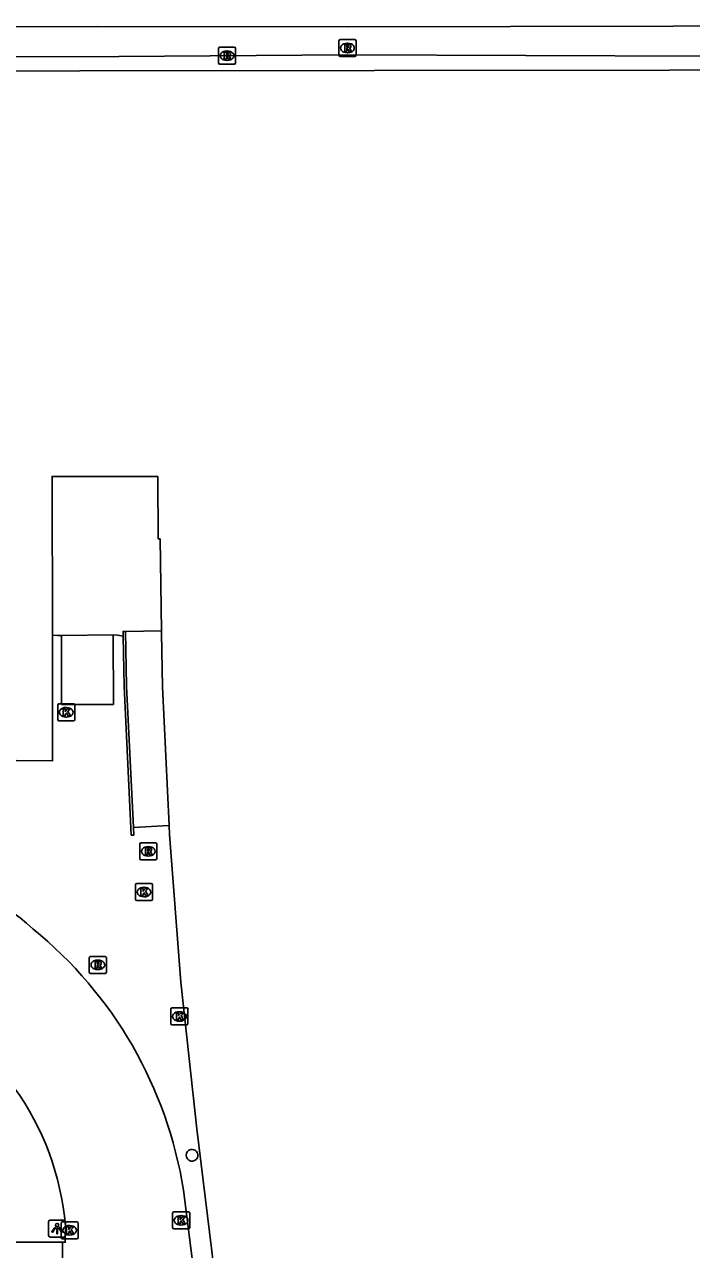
# Model space of a CAD drawing. Extents: x 161477 to 163040, y 383680 to 384868.
# Drawn here: x 162092.7 to 162131.9, y 384116 to 384187.9 of the extents above; entities that cross this region are included whole.
import ezdxf

# ---------------------------------------------------------------- set-up
doc = ezdxf.new("R2010")
doc.units = 0
for name, color, linetype in [('IMGEO_Groenvoorziening', 7, 'Continuous'), ('IMGEO_Kolk', 7, 'Continuous'), ('IMGEO_Lichtpunt', 7, 'Continuous'), ('IMGEO_Muur', 7, 'Continuous'), ('IMGEO_Pand', 7, 'Continuous'), ('IMGEO_Rijbaan_lokaal_open', 7, 'Continuous'), ('IMGEO_Rioolput', 7, 'Continuous'), ('IMGEO_Voetpad_gesloten', 7, 'Continuous'), ('IMGEO_Voetpad_open', 7, 'Continuous')]:
    doc.layers.add(name, color=color, linetype=linetype)

msp = doc.modelspace()

# ---------------------------------------------------------------- linework, layer by layer
at = {"layer": 'IMGEO_Groenvoorziening'}
msp.add_lwpolyline([(162147.865, 384185.24), (162147.854, 384185.518), (162147.832, 384186.078), (162132.604, 384186.048), (162111.689, 384186.117), (162098.26, 384186.018), (162062.306, 384186.012), (162061.359, 384186.012)], dxfattribs=at)
at = {"layer": 'IMGEO_Kolk'}
for p, q in [((162094.676, 384147.13), (162094.676, 384147.982)), ((162094.751, 384148.056), (162095.603, 384148.056)), ((162095.677, 384147.982), (162095.677, 384147.13)), ((162095.187, 384147.276), (162095.162, 384147.276)), ((162095.164, 384147.836), (162095.189, 384147.836)), ((162095.603, 384147.056), (162094.751, 384147.056)), ((162099.24, 384136.582), (162099.24, 384137.434)), ((162099.315, 384137.508), (162100.167, 384137.508)), ((162099.728, 384137.288), (162099.753, 384137.288)), ((162100.241, 384137.434), (162100.241, 384136.582)), ((162100.167, 384136.508), (162099.315, 384136.508)), ((162099.751, 384136.728), (162099.726, 384136.728)), ((162101.321, 384129.285), (162101.321, 384130.137)), ((162101.396, 384130.211), (162102.248, 384130.211)), ((162101.809, 384129.991), (162101.834, 384129.991)), ((162102.322, 384130.137), (162102.322, 384129.285)), ((162102.248, 384129.211), (162101.396, 384129.211)), ((162101.832, 384129.431), (162101.807, 384129.431)), ((162101.419, 384117.325), (162101.419, 384118.177)), ((162101.494, 384118.251), (162102.346, 384118.251)), ((162101.907, 384118.031), (162101.932, 384118.031)), ((162102.42, 384118.177), (162102.42, 384117.325)), ((162094.877, 384116.743), (162094.877, 384117.595)), ((162094.952, 384117.669), (162095.804, 384117.669)), ((162095.365, 384117.449), (162095.39, 384117.449)), ((162095.878, 384117.595), (162095.878, 384116.743)), ((162102.346, 384117.251), (162101.494, 384117.251)), ((162101.93, 384117.471), (162101.905, 384117.471)), ((162095.804, 384116.669), (162094.952, 384116.669)), ((162095.388, 384116.889), (162095.363, 384116.889))]:
    msp.add_line(p, q, dxfattribs=at)
for points in [[(162094.676, 384147.13), (162094.676, 384147.982)], [(162094.751, 384148.056), (162095.603, 384148.056)], [(162095.677, 384147.982), (162095.677, 384147.13)], [(162094.997, 384147.756), (162095.12, 384147.756), (162095.12, 384147.605), (162095.25, 384147.756), (162095.414, 384147.756), (162095.268, 384147.605), (162095.421, 384147.356), (162095.269, 384147.356), (162095.184, 384147.52), (162095.12, 384147.453), (162095.12, 384147.356), (162094.997, 384147.356), (162094.997, 384147.756)], [(162095.603, 384147.056), (162094.751, 384147.056)], [(162099.24, 384136.582), (162099.24, 384137.434)], [(162099.315, 384137.508), (162100.167, 384137.508)], [(162099.561, 384137.208), (162099.684, 384137.208), (162099.684, 384137.057), (162099.814, 384137.208), (162099.978, 384137.208), (162099.832, 384137.057), (162099.985, 384136.808), (162099.833, 384136.808), (162099.748, 384136.972), (162099.684, 384136.905), (162099.684, 384136.808), (162099.561, 384136.808), (162099.561, 384137.208)], [(162100.241, 384137.434), (162100.241, 384136.582)], [(162100.167, 384136.508), (162099.315, 384136.508)], [(162101.321, 384129.285), (162101.321, 384130.137)], [(162101.396, 384130.211), (162102.248, 384130.211)], [(162101.642, 384129.911), (162101.765, 384129.911), (162101.765, 384129.76), (162101.895, 384129.911), (162102.059, 384129.911), (162101.913, 384129.76), (162102.066, 384129.511), (162101.914, 384129.511), (162101.829, 384129.675), (162101.765, 384129.608), (162101.765, 384129.511), (162101.642, 384129.511), (162101.642, 384129.911)], [(162102.322, 384130.137), (162102.322, 384129.285)], [(162102.248, 384129.211), (162101.396, 384129.211)], [(162101.419, 384117.325), (162101.419, 384118.177)], [(162101.494, 384118.251), (162102.346, 384118.251)], [(162101.74, 384117.951), (162101.863, 384117.951), (162101.863, 384117.8), (162101.993, 384117.951), (162102.157, 384117.951), (162102.011, 384117.8), (162102.164, 384117.551), (162102.012, 384117.551), (162101.927, 384117.715), (162101.863, 384117.648), (162101.863, 384117.551), (162101.74, 384117.551), (162101.74, 384117.951)], [(162102.42, 384118.177), (162102.42, 384117.325)], [(162094.877, 384116.743), (162094.877, 384117.595)], [(162094.952, 384117.669), (162095.804, 384117.669)], [(162095.198, 384117.369), (162095.321, 384117.369), (162095.321, 384117.218), (162095.451, 384117.369), (162095.615, 384117.369), (162095.469, 384117.218), (162095.622, 384116.969), (162095.47, 384116.969), (162095.385, 384117.133), (162095.321, 384117.066), (162095.321, 384116.969), (162095.198, 384116.969), (162095.198, 384117.369)], [(162095.878, 384117.595), (162095.878, 384116.743)], [(162102.346, 384117.251), (162101.494, 384117.251)], [(162095.804, 384116.669), (162094.952, 384116.669)]]:
    msp.add_lwpolyline(points, dxfattribs=at)
for centre, start, end in [((162094.753, 384147.98), 91.55205, 178.44795), ((162094.753, 384147.98), 91.55205, 178.44795), ((162095.601, 384147.98), 1.55205, 88.44795), ((162095.601, 384147.98), 1.55205, 88.44795), ((162094.753, 384147.132), 181.55205, 268.44795), ((162094.753, 384147.132), 181.55205, 268.44795), ((162095.601, 384147.132), 271.55205, 358.44795), ((162095.601, 384147.132), 271.55205, 358.44795), ((162099.317, 384137.432), 91.55205, 178.44795), ((162099.317, 384137.432), 91.55205, 178.44795), ((162100.165, 384137.432), 1.55205, 88.44795), ((162100.165, 384137.432), 1.55205, 88.44795), ((162099.317, 384136.584), 181.55205, 268.44795), ((162099.317, 384136.584), 181.55205, 268.44795), ((162100.165, 384136.584), 271.55205, 358.44795), ((162100.165, 384136.584), 271.55205, 358.44795), ((162101.398, 384130.135), 91.55205, 178.44795), ((162101.398, 384130.135), 91.55205, 178.44795), ((162102.246, 384130.135), 1.55205, 88.44795), ((162102.246, 384130.135), 1.55205, 88.44795), ((162101.398, 384129.287), 181.55205, 268.44795), ((162101.398, 384129.287), 181.55205, 268.44795), ((162102.246, 384129.287), 271.55205, 358.44795), ((162102.246, 384129.287), 271.55205, 358.44795), ((162101.496, 384118.175), 91.55205, 178.44795), ((162101.496, 384118.175), 91.55205, 178.44795), ((162102.344, 384118.175), 1.55205, 88.44795), ((162102.344, 384118.175), 1.55205, 88.44795), ((162094.954, 384117.593), 91.55205, 178.44795), ((162094.954, 384117.593), 91.55205, 178.44795), ((162095.802, 384117.593), 1.55205, 88.44795), ((162095.802, 384117.593), 1.55205, 88.44795), ((162101.496, 384117.327), 181.55205, 268.44795), ((162101.496, 384117.327), 181.55205, 268.44795), ((162102.344, 384117.327), 271.55205, 358.44795), ((162102.344, 384117.327), 271.55205, 358.44795), ((162094.954, 384116.745), 181.55205, 268.44795), ((162094.954, 384116.745), 181.55205, 268.44795), ((162095.802, 384116.745), 271.55205, 358.44795), ((162095.802, 384116.745), 271.55205, 358.44795)]:
    msp.add_arc(centre, 0.0765, start, end, dxfattribs=at)
for centre, major_axis, ratio, start_param, end_param in [((162095.163, 384147.556), (-0.387, 0.002), 0.722429, 4.712389, 7.853982), ((162095.188, 384147.556), (-0.39, 0.002), 0.717154, 1.570796, 4.712389), ((162099.727, 384137.008), (-0.387, 0.002), 0.722429, 4.712389, 7.853982), ((162099.752, 384137.008), (-0.39, 0.002), 0.717154, 1.570796, 4.712389), ((162101.808, 384129.711), (-0.387, 0.002), 0.722429, 4.712389, 7.853982), ((162101.833, 384129.711), (-0.39, 0.002), 0.717154, 1.570796, 4.712389), ((162101.906, 384117.751), (-0.387, 0.002), 0.722429, 4.712389, 7.853982), ((162101.931, 384117.751), (-0.39, 0.002), 0.717154, 1.570796, 4.712389), ((162095.364, 384117.169), (-0.387, 0.002), 0.722429, 4.712389, 7.853982), ((162095.389, 384117.169), (-0.39, 0.002), 0.717154, 1.570796, 4.712389)]:
    msp.add_ellipse(centre, major_axis=major_axis, ratio=ratio, start_param=start_param, end_param=end_param, dxfattribs=at)
at = {"layer": 'IMGEO_Lichtpunt'}
for p, q in [((162095.045, 384117.767), (162094.237, 384117.767)), ((162095.045, 384117.767), (162094.237, 384117.767)), ((162094.143, 384117.672), (162094.143, 384116.865)), ((162094.143, 384117.672), (162094.143, 384116.865)), ((162095.139, 384116.865), (162095.139, 384117.672)), ((162095.139, 384116.865), (162095.139, 384117.672)), ((162094.237, 384116.771), (162095.045, 384116.771)), ((162094.237, 384116.771), (162095.045, 384116.771))]:
    msp.add_line(p, q, dxfattribs=at)
for points in [[(162094.517, 384117.336), (162094.556, 384117.308), (162094.368, 384117.046), (162094.33, 384117.073), (162094.517, 384117.336)], [(162094.619, 384117.288), (162094.666, 384117.288), (162094.666, 384116.966), (162094.619, 384116.966), (162094.619, 384117.288)], [(162094.729, 384117.308), (162094.767, 384117.335), (162094.954, 384117.073), (162094.915, 384117.045), (162094.729, 384117.308)]]:
    msp.add_lwpolyline(points, dxfattribs=at)
msp.add_circle((162094.642, 384117.47), 0.0994, dxfattribs=at)
for centre, start, end in [((162094.237, 384117.672), 90, 180), ((162094.237, 384117.672), 90, 180), ((162095.045, 384117.672), 0, 90), ((162095.045, 384117.672), 0, 90), ((162094.237, 384116.865), 180, 270), ((162094.237, 384116.865), 180, 270), ((162095.045, 384116.865), 270, 0), ((162095.045, 384116.865), 270, 360)]:
    msp.add_arc(centre, 0.0946, start, end, dxfattribs=at)
at = {"layer": 'IMGEO_Muur'}
for points in [[(162098.517, 384152.026), (162098.512, 384152.296), (162098.662, 384152.298)], [(162098.662, 384152.298), (162098.717, 384149.083), (162099.118, 384140.802)], [(162099.118, 384140.802), (162099.14, 384140.354), (162098.994, 384140.349), (162098.571, 384149.082), (162098.517, 384152.026)]]:
    msp.add_lwpolyline(points, dxfattribs=at)
at = {"layer": 'IMGEO_Pand'}
for points in [[(162061.36, 384185.144), (162147.865, 384185.24)], [(162100.762, 384152.328), (162100.685, 384157.722), (162100.575, 384157.721), (162100.553, 384161.384), (162094.349, 384161.391), (162094.362, 384152.077)], [(162101.215, 384140.914), (162100.823, 384149.039), (162100.764, 384152.188), (162100.762, 384152.328)], [(162094.362, 384152.077), (162094.371, 384144.705), (162092.235, 384144.718)], [(162109.827, 384096.504), (162108.464, 384096.335), (162108.472, 384096.23), (162106.094, 384095.917), (162105.801, 384098.296), (162105.91, 384098.315), (162104.472, 384109.888), (162102.834, 384123.111), (162101.892, 384131.73), (162101.24, 384140.376), (162101.215, 384140.914)], [(162087.089, 384116.284), (162087.089, 384116.472), (162094.963, 384116.472)], [(162094.86, 384088.918), (162094.856, 384101.624), (162094.986, 384101.624), (162094.963, 384116.472)]]:
    msp.add_lwpolyline(points, dxfattribs=at)
at = {"layer": 'IMGEO_Rijbaan_lokaal_open'}
for points in [[(162102.057, 384119.513), (162103.133, 384111.018), (162103.033, 384111.008), (162103.159, 384109.897), (162104.904, 384095.968), (162105.322, 384094.282)], [(162094.963, 384116.472), (162095.12, 384116.469), (162095.125, 384117.436)]]:
    msp.add_lwpolyline(points, dxfattribs=at)
for centre, radius, start, end in [((162085.191, 384126.232), 11.776, 47.02407, 85.37879), ((162077.631, 384115.65), 24.73, 8.98725, 50.92491), ((162079.14, 384116.117), 16.039, 4.71669, 66.9692)]:
    msp.add_arc(centre, radius, start, end, dxfattribs=at)
at = {"layer": 'IMGEO_Rioolput'}
for p, q in [((162111.179, 384186.097), (162111.179, 384186.949)), ((162111.254, 384187.023), (162112.106, 384187.023)), ((162111.667, 384186.803), (162111.692, 384186.803)), ((162112.18, 384186.949), (162112.18, 384186.097)), ((162104.113, 384185.646), (162104.113, 384186.498)), ((162104.188, 384186.572), (162105.04, 384186.572)), ((162104.601, 384186.352), (162104.626, 384186.352)), ((162105.114, 384186.498), (162105.114, 384185.646)), ((162112.106, 384186.023), (162111.254, 384186.023)), ((162111.69, 384186.243), (162111.665, 384186.243)), ((162105.04, 384185.572), (162104.188, 384185.572)), ((162104.624, 384185.792), (162104.599, 384185.792)), ((162099.492, 384138.971), (162099.492, 384139.823)), ((162099.567, 384139.897), (162100.419, 384139.897)), ((162099.98, 384139.677), (162100.005, 384139.677)), ((162100.493, 384139.823), (162100.493, 384138.971)), ((162100.419, 384138.897), (162099.567, 384138.897)), ((162100.003, 384139.117), (162099.978, 384139.117)), ((162096.531, 384132.311), (162096.531, 384133.163)), ((162096.606, 384133.237), (162097.458, 384133.237)), ((162097.019, 384133.017), (162097.044, 384133.017)), ((162097.532, 384133.163), (162097.532, 384132.311)), ((162097.458, 384132.237), (162096.606, 384132.237)), ((162097.042, 384132.457), (162097.017, 384132.457))]:
    msp.add_line(p, q, dxfattribs=at)
for points in [[(162111.179, 384186.097), (162111.179, 384186.949)], [(162111.254, 384187.023), (162112.106, 384187.023)], [(162111.768, 384186.721), (162111.516, 384186.723), (162111.516, 384186.323)], [(162112.18, 384186.949), (162112.18, 384186.097)], [(162104.113, 384185.646), (162104.113, 384186.498)], [(162104.188, 384186.572), (162105.04, 384186.572)], [(162104.702, 384186.27), (162104.45, 384186.272), (162104.45, 384185.872)], [(162104.45, 384185.872), (162104.574, 384185.872), (162104.574, 384186.034), (162104.585, 384186.034)], [(162104.628, 384186.191), (162104.574, 384186.191), (162104.574, 384186.11)], [(162104.574, 384186.11), (162104.626, 384186.11)], [(162104.632, 384186.005), (162104.703, 384185.872), (162104.843, 384185.872), (162104.778, 384185.998)], [(162105.114, 384186.498), (162105.114, 384185.646)], [(162112.106, 384186.023), (162111.254, 384186.023)], [(162111.516, 384186.323), (162111.64, 384186.323), (162111.64, 384186.485), (162111.651, 384186.485)], [(162111.694, 384186.642), (162111.64, 384186.642), (162111.64, 384186.561)], [(162111.64, 384186.561), (162111.692, 384186.561)], [(162111.698, 384186.456), (162111.769, 384186.323), (162111.909, 384186.323), (162111.844, 384186.449)], [(162105.04, 384185.572), (162104.188, 384185.572)], [(162099.492, 384138.971), (162099.492, 384139.823)], [(162099.567, 384139.897), (162100.419, 384139.897)], [(162100.081, 384139.595), (162099.829, 384139.597), (162099.829, 384139.197)], [(162099.829, 384139.197), (162099.953, 384139.197), (162099.953, 384139.359), (162099.964, 384139.359)], [(162100.007, 384139.516), (162099.953, 384139.516), (162099.953, 384139.435)], [(162099.953, 384139.435), (162100.005, 384139.435)], [(162100.011, 384139.33), (162100.082, 384139.197), (162100.222, 384139.197), (162100.157, 384139.323)], [(162100.493, 384139.823), (162100.493, 384138.971)], [(162100.419, 384138.897), (162099.567, 384138.897)], [(162096.531, 384132.311), (162096.531, 384133.163)], [(162096.606, 384133.237), (162097.458, 384133.237)], [(162097.12, 384132.935), (162096.868, 384132.937), (162096.868, 384132.537)], [(162097.046, 384132.856), (162096.992, 384132.856), (162096.992, 384132.775)], [(162096.992, 384132.775), (162097.044, 384132.775)], [(162097.532, 384133.163), (162097.532, 384132.311)], [(162097.458, 384132.237), (162096.606, 384132.237)], [(162096.868, 384132.537), (162096.992, 384132.537), (162096.992, 384132.699), (162097.003, 384132.699)], [(162097.05, 384132.67), (162097.121, 384132.537), (162097.261, 384132.537), (162097.196, 384132.663)]]:
    msp.add_lwpolyline(points, dxfattribs=at)
for centre, radius, start, end in [((162111.256, 384186.947), 0.0765, 91.55205, 178.44795), ((162111.256, 384186.947), 0.0765, 91.55205, 178.44795), ((162111.767, 384186.611), 0.109, 350.36119, 89.41601), ((162112.104, 384186.947), 0.0765, 1.55205, 88.44795), ((162112.104, 384186.947), 0.0765, 1.55205, 88.44795), ((162104.19, 384186.496), 0.0765, 91.55205, 178.44795), ((162104.19, 384186.496), 0.0765, 91.55205, 178.44795), ((162104.584, 384185.981), 0.0533, 26.02933, 88.69889), ((162104.61, 384186.299), 0.19, 274.7715, 282.96867), ((162104.634, 384186.095), 0.0964, 77.00612, 93.18647), ((162104.648, 384186.152), 0.0378, 276.66336, 79.67722), ((162104.701, 384186.16), 0.109, 350.36119, 89.41601), ((162104.699, 384186.16), 0.112, 277.58423, 350.98172), ((162104.683, 384185.945), 0.108, 29.51342, 73.79051), ((162105.038, 384186.496), 0.0765, 1.55205, 88.44795), ((162105.038, 384186.496), 0.0765, 1.55205, 88.44795), ((162111.256, 384186.099), 0.0765, 181.55205, 268.44795), ((162111.256, 384186.099), 0.0765, 181.55205, 268.44795), ((162111.65, 384186.432), 0.0533, 26.02933, 88.69889), ((162111.676, 384186.75), 0.19, 274.7715, 282.96867), ((162111.7, 384186.546), 0.0964, 77.00612, 93.18647), ((162111.714, 384186.603), 0.0378, 276.66336, 79.67722), ((162111.765, 384186.611), 0.112, 277.58423, 350.98172), ((162111.749, 384186.396), 0.108, 29.51342, 73.79051), ((162112.104, 384186.099), 0.0765, 271.55205, 358.44795), ((162112.104, 384186.099), 0.0765, 271.55205, 358.44795), ((162104.19, 384185.648), 0.0765, 181.55205, 268.44795), ((162104.19, 384185.648), 0.0765, 181.55205, 268.44795), ((162105.038, 384185.648), 0.0765, 271.55205, 358.44795), ((162105.038, 384185.648), 0.0765, 271.55205, 358.44795), ((162099.569, 384139.821), 0.0765, 91.55205, 178.44795), ((162099.569, 384139.821), 0.0765, 91.55205, 178.44795), ((162099.963, 384139.306), 0.0533, 26.02933, 88.69889), ((162099.989, 384139.624), 0.19, 274.7715, 282.96867), ((162100.013, 384139.42), 0.0964, 77.00612, 93.18647), ((162100.027, 384139.477), 0.0378, 276.66336, 79.67722), ((162100.08, 384139.485), 0.109, 350.36119, 89.41601), ((162100.078, 384139.485), 0.112, 277.58423, 350.98172), ((162100.062, 384139.27), 0.108, 29.51342, 73.79051), ((162100.417, 384139.821), 0.0765, 1.55205, 88.44795), ((162100.417, 384139.821), 0.0765, 1.55205, 88.44795), ((162099.569, 384138.973), 0.0765, 181.55205, 268.44795), ((162099.569, 384138.973), 0.0765, 181.55205, 268.44795), ((162100.417, 384138.973), 0.0765, 271.55205, 358.44795), ((162100.417, 384138.973), 0.0765, 271.55205, 358.44795), ((162096.608, 384133.161), 0.0765, 91.55205, 178.44795), ((162096.608, 384133.161), 0.0765, 91.55205, 178.44795), ((162097.028, 384132.964), 0.19, 274.7715, 282.96867), ((162097.052, 384132.76), 0.0964, 77.00612, 93.18647), ((162097.066, 384132.817), 0.0378, 276.66336, 79.67722), ((162097.119, 384132.825), 0.109, 350.36119, 89.41601), ((162097.117, 384132.825), 0.112, 277.58423, 350.98172), ((162097.456, 384133.161), 0.0765, 1.55205, 88.44795), ((162097.456, 384133.161), 0.0765, 1.55205, 88.44795), ((162096.608, 384132.313), 0.0765, 181.55205, 268.44795), ((162096.608, 384132.313), 0.0765, 181.55205, 268.44795), ((162097.002, 384132.646), 0.0533, 26.02933, 88.69889), ((162097.101, 384132.61), 0.108, 29.51342, 73.79051), ((162097.456, 384132.313), 0.0765, 271.55205, 358.44795), ((162097.456, 384132.313), 0.0765, 271.55205, 358.44795)]:
    msp.add_arc(centre, radius, start, end, dxfattribs=at)
for centre, major_axis, ratio, start_param, end_param in [((162111.666, 384186.523), (-0.387, 0.002), 0.722429, 4.712389, 7.853982), ((162111.691, 384186.523), (-0.39, 0.002), 0.717154, 1.570796, 4.712389), ((162104.6, 384186.072), (-0.387, 0.002), 0.722429, 4.712389, 7.853982), ((162104.625, 384186.072), (-0.39, 0.002), 0.717154, 1.570796, 4.712389), ((162099.979, 384139.397), (-0.387, 0.002), 0.722429, 4.712389, 7.853982), ((162100.004, 384139.397), (-0.39, 0.002), 0.717154, 1.570796, 4.712389), ((162097.018, 384132.737), (-0.387, 0.002), 0.722429, 4.712389, 7.853982), ((162097.043, 384132.737), (-0.39, 0.002), 0.717154, 1.570796, 4.712389)]:
    msp.add_ellipse(centre, major_axis=major_axis, ratio=ratio, start_param=start_param, end_param=end_param, dxfattribs=at)
at = {"layer": 'IMGEO_Voetpad_gesloten'}
for points in [[(162098.662, 384152.298), (162100.762, 384152.328)], [(162094.362, 384152.077), (162094.656, 384152.066), (162094.906, 384152.067)], [(162097.936, 384152.105), (162094.906, 384152.067)], [(162094.906, 384152.067), (162094.909, 384148.02), (162097.947, 384148.016), (162097.936, 384152.105)], [(162097.936, 384152.105), (162098.184, 384152.072), (162098.517, 384152.026)], [(162101.215, 384140.914), (162099.118, 384140.802)]]:
    msp.add_lwpolyline(points, dxfattribs=at)
for start, end in [(102.75105, 334.2828), (334.30565, 102.7282)]:
    msp.add_arc((162102.557, 384121.568), 0.348, start, end, dxfattribs=at)
at = {"layer": 'IMGEO_Voetpad_open'}
msp.add_lwpolyline([(162057.006, 384186.444), (162056.999, 384186.768), (162056.979, 384187.689), (162097.018, 384187.775), (162111.682, 384187.774), (162130.783, 384187.804), (162148.931, 384187.832), (162166.246, 384187.869), (162174.081, 384187.881), (162176.282, 384187.902), (162188.794, 384187.886)], dxfattribs=at)

doc.saveas('drawing.dxf')
